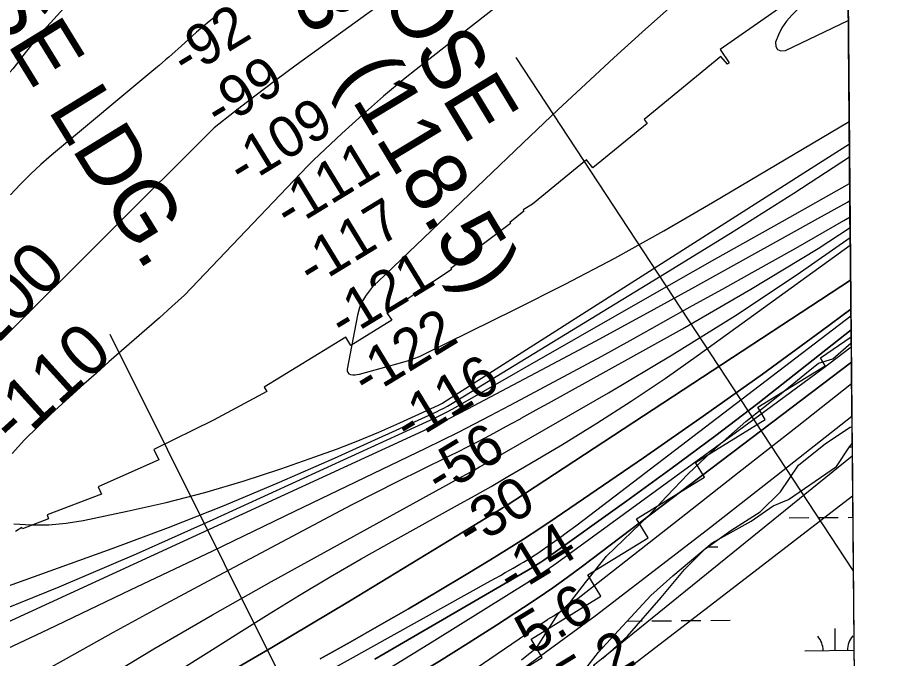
# Model space of a CAD drawing. Extents: x 3567028 to 3605064, y 510945 to 536587.
# Drawn here: x 3601480 to 3602905, y 523169 to 524216 of the extents above; entities that cross this region are included whole.
import ezdxf

# ---------------------------------------------------------------- set-up
doc = ezdxf.new("R2010")
doc.units = 0
for name, color, linetype in [('V-CHAN-NAID', 7, 'Continuous'), ('V-GRID-FRAM', 7, 'Continuous'), ('V-RIVR-EDGE', 7, 'Continuous'), ('V-RIVR-RANG', 7, 'Continuous'), ('V-RRAP-RVMT', 7, 'Continuous'), ('V-SITE-VEGE', 7, 'Continuous'), ('V-TOPO-DPTH', 7, 'Continuous'), ('V-TOPO-GNAM-IDEN', 7, 'Continuous'), ('V-TOPO-MAJR', 7, 'Continuous'), ('V-TOPO-MAJR-IDEN', 7, 'Continuous'), ('V-TOPO-MINR', 7, 'Continuous'), ('V-TOPO-MINR-IDEN', 7, 'Continuous'), ('V-TOPO-WATR', 7, 'Continuous'), ('V-WETL-SWMP', 7, 'Continuous')]:
    doc.layers.add(name, color=color, linetype=linetype)

msp = doc.modelspace()

# ---------------------------------------------------------------- linework, layer by layer
at = {"layer": 'V-GRID-FRAM'}
msp.add_lwpolyline([(3571081.5, 534531.3), (3602744.1, 534798.4), (3602905.4, 516616.2), (3571226.9, 516349), (3571081.5, 534531.3)], dxfattribs=at)
at = {"layer": 'V-RIVR-EDGE'}
for points in [[(3602670.7, 523556.2), (3602728.5, 523601.7), (3602767, 523633.4), (3602789.2, 523651.4), (3602812.6, 523658.5), (3602842.7, 523684.8)], [(3602304.2, 523166.9), (3602328.8, 523186.7), (3602363.8, 523241.8), (3602384.8, 523262.2), (3602408.3, 523293.3), (3602442.6, 523335.9), (3602511.9, 523402.3), (3602540.7, 523433.5), (3602576.3, 523470.6), (3602614.8, 523507.1), (3602670.7, 523556.2)]]:
    msp.add_lwpolyline(points, dxfattribs=at)
at = {"layer": 'V-RIVR-RANG'}
for p, q in [((3602846, 523312.8), (3602295.1, 524151.2)), ((3602292.6, 522372.7), (3601632, 523698.2))]:
    msp.add_line(p, q, dxfattribs=at)
at = {"layer": 'V-RRAP-RVMT'}
for p, q in [((3602842.6, 523694.7), (3602837.2, 524299.9)), ((3602730.8, 524235.7), (3602628.4, 524164.1)), ((3602629.9, 524152.6), (3602504.2, 524049.8)), ((3602628.4, 524164.1), (3602643.5, 524142.5)), ((3602640.4, 524139.9), (3602629.9, 524152.6)), ((3602643.5, 524142.5), (3602640.4, 524139.9)), ((3602509.5, 524043.3), (3602420.8, 523970.8)), ((3602504.2, 524049.8), (3602509.5, 524043.3)), ((3602410.2, 523983.7), (3602321.9, 523911.4)), ((3602420.8, 523970.8), (3602410.2, 523983.7)), ((3602321.9, 523911.4), (3602306.7, 523902.1)), ((3602308, 523900.1), (3602285.1, 523881.4)), ((3602306.7, 523902.1), (3602308, 523900.1)), ((3602286.2, 523880), (3602188.4, 523806.2)), ((3602285.1, 523881.4), (3602286.2, 523880)), ((3602189.7, 523804.5), (3602084, 523734)), ((3602188.4, 523806.2), (3602189.7, 523804.5)), ((3602084, 523734), (3602092.2, 523721.6)), ((3602092.2, 523721.6), (3602025.1, 523680.5)), ((3602016.9, 523693.9), (3601883.5, 523612.1)), ((3602025.1, 523680.5), (3602016.9, 523693.9)), ((3602792.4, 523660.1), (3602842.6, 523694.7)), ((3602800.3, 523647.2), (3602792.4, 523660.1)), ((3602690.1, 523579.4), (3602800.3, 523647.2)), ((3601883.5, 523612.1), (3601887.8, 523605)), ((3601887.8, 523605), (3601800.7, 523558.6)), ((3602702.4, 523559.3), (3602690.1, 523579.4)), ((3601800.9, 523558.2), (3601703, 523510.5)), ((3601800.7, 523558.6), (3601800.9, 523558.2)), ((3602588.2, 523489.2), (3602702.4, 523559.3)), ((3601703, 523510.5), (3601711.5, 523493.3)), ((3601711.5, 523493.3), (3601612.2, 523449.2)), ((3602602.8, 523465.3), (3602588.2, 523489.2)), ((3602492, 523397.1), (3602602.8, 523465.3)), ((3601617.4, 523437.6), (3601528.8, 523403.7)), ((3601612.2, 523449.2), (3601617.4, 523437.6)), ((3601531.3, 523397.1), (3601488.7, 523380.8)), ((3601528.8, 523403.7), (3601531.3, 523397.1)), ((3602511, 523365.9), (3602492, 523397.1)), ((3601487.5, 523382.8), (3601477.2, 523376.5)), ((3601488.7, 523380.8), (3601487.5, 523382.8)), ((3602412.5, 523305.3), (3602511, 523365.9)), ((3602433.5, 523270.6), (3602412.5, 523305.3)), ((3602319.5, 523200.6), (3602433.5, 523270.6)), ((3602337.9, 523170.5), (3602319.5, 523200.6)), ((3602229.5, 523104), (3602337.9, 523170.5))]:
    msp.add_line(p, q, dxfattribs=at)
at = {"layer": 'V-SITE-VEGE'}
for p, q in [((3602800.8, 523520), (3602841.3, 523547.1)), ((3602841.3, 523547.1), (3602843.9, 523547.7)), ((3602843.9, 523547.7), (3602847.9, 523103.9)), ((3602756.5, 523484.7), (3602800.8, 523520)), ((3602727.3, 523441.2), (3602756.5, 523484.7)), ((3602693.8, 523408.4), (3602727.3, 523441.2)), ((3602646.3, 523378.1), (3602693.8, 523408.4)), ((3602603.9, 523347.9), (3602646.3, 523378.1)), ((3602570.4, 523314.5), (3602603.9, 523347.9)), ((3602532.4, 523268.4), (3602570.4, 523314.5)), ((3602477.3, 523205.3), (3602532.4, 523268.4)), ((3602436.7, 523168.7), (3602477.3, 523205.3))]:
    msp.add_line(p, q, dxfattribs=at)
at = {"layer": 'V-TOPO-DPTH'}
msp.add_line((3602841.3, 523844.4), (3602825.6, 525606.7), dxfattribs=at)
for points in [[(3601743.3, 523148.9), (3601792.8, 523179.7), (3601842.3, 523210.7), (3601891.7, 523241.8), (3601941.3, 523272.4), (3601991.3, 523302.5), (3602041.8, 523331.7), (3602092.7, 523360.3), (3602199.5, 523419.2), (3602227.1, 523434.5), (3602254.6, 523450.1), (3602281.9, 523466), (3602309.1, 523482), (3602369.8, 523518.2), (3602426.8, 523553.2), (3602483.1, 523589.2), (3602538.5, 523626.6), (3602593.2, 523665.1), (3602841.3, 523844.4), (3602841.8, 523787.4)], [(3601743.3, 523148.9), (3601792.8, 523179.7), (3601842.3, 523210.7), (3601891.7, 523241.8), (3601941.3, 523272.4), (3601991.3, 523302.5), (3602041.8, 523331.7), (3602092.7, 523360.3), (3602199.5, 523419.2), (3602227.1, 523434.5), (3602254.6, 523450.1), (3602281.9, 523466), (3602309.1, 523482), (3602369.8, 523518.2), (3602426.8, 523553.2), (3602483.1, 523589.2), (3602538.5, 523626.6), (3602593.2, 523665.1), (3602841.3, 523844.4)], [(3599923.8, 522353.8), (3600784.3, 522638.7), (3600845, 522659.7), (3600905.3, 522681.6), (3600965.1, 522705.1), (3601024.5, 522729.5), (3601078.4, 522752.6), (3601110.4, 522766.6), (3601142.1, 522781.2), (3601173.5, 522796.5), (3601204.6, 522812.3), (3601509.2, 522971.7), (3601639.4, 523041.5), (3601768.5, 523112.9), (3601896.2, 523186.8), (3602023, 523262.4), (3602273.2, 523415), (3602274.2, 523415.6), (3602277.1, 523417.4), (3602841.8, 523787.4), (3602842.2, 523739.9)], [(3602841.8, 523787.4), (3602277.1, 523417.4), (3602274.2, 523415.6), (3602273.2, 523415), (3602023, 523262.4), (3601896.2, 523186.8), (3601768.5, 523112.9), (3601639.4, 523041.5), (3601509.2, 522971.7), (3601204.6, 522812.3), (3601173.5, 522796.5), (3601142.1, 522781.2), (3601110.4, 522766.6), (3601078.4, 522752.6), (3601024.5, 522729.5), (3600965.1, 522705.1), (3600905.3, 522681.6), (3600845, 522659.7), (3600784.3, 522638.7), (3599923.8, 522353.8)], [(3601974.8, 523168.2), (3602023.9, 523195.7), (3602071.6, 523222.8), (3602119.1, 523250.2), (3602166.4, 523278), (3602213.5, 523306.1), (3602252.1, 523329.4), (3602279.6, 523346.4), (3602307, 523363.6), (3602334, 523381.3), (3602360.8, 523399.4), (3602503.5, 523497), (3602601.1, 523564.8), (3602697.9, 523633.5), (3602793.7, 523703.7), (3602842.2, 523739.9), (3602842.5, 523705.8)], [(3602842.2, 523739.9), (3602793.7, 523703.7), (3602697.9, 523633.5), (3602601.1, 523564.8), (3602503.5, 523497), (3602360.8, 523399.4), (3602334, 523381.3), (3602307, 523363.6), (3602279.6, 523346.4), (3602252.1, 523329.4), (3602213.5, 523306.1), (3602166.4, 523278), (3602119.1, 523250.2), (3602071.6, 523222.8), (3602023.9, 523195.7), (3601974.8, 523168.2)], [(3601483.5, 522263.9), (3601515.7, 522323.4), (3601559.9, 522430.1), (3601623, 522555.7), (3601680, 522700.1), (3601768.2, 522823.1), (3601916.9, 522983.6), (3602122.5, 523136.1), (3602169.8, 523164.5), (3602216.6, 523193.7), (3602263.1, 523223.3), (3602307.3, 523252), (3602331.3, 523267.9), (3602355, 523284.2), (3602378.4, 523301), (3602401.6, 523318.2), (3602843, 523653.1), (3602842.5, 523705.8)], [(3602842.5, 523705.8), (3602760, 523640.5), (3602689.9, 523585.8), (3602619.3, 523531.8), (3602548, 523478.9), (3602476, 523426.7), (3602340.3, 523329.6), (3602335.8, 523326.5), (3602331.3, 523323.5), (3602326.7, 523320.6), (3602322, 523317.8), (3602064.4, 523167.8)], [(3602842.5, 523705.8), (3602760, 523640.5), (3602689.9, 523585.8), (3602619.3, 523531.8), (3602548, 523478.9), (3602476, 523426.7), (3602340.3, 523329.6), (3602335.8, 523326.5), (3602331.3, 523323.5), (3602326.7, 523320.6), (3602322, 523317.8), (3602064.4, 523167.8)], [(3602843, 523653.1), (3602401.6, 523318.2), (3602378.4, 523301), (3602355, 523284.2), (3602331.3, 523267.9), (3602307.3, 523252), (3602263.1, 523223.3), (3602216.6, 523193.7), (3602169.8, 523164.5), (3602122.5, 523136.1), (3601916.9, 522983.6), (3601768.2, 522823.1), (3601680, 522700.1), (3601623, 522555.7), (3601559.9, 522430.1), (3601515.7, 522323.4), (3601483.5, 522263.9)], [(3601498.8, 522229.9), (3601536.9, 522270.5), (3601728.6, 522546.6), (3601871.1, 522753.7), (3602138.2, 523029.6), (3602424.3, 523238.4), (3602607.7, 523379.8), (3602713.1, 523461.9), (3602818.1, 523544.5), (3602843.8, 523565), (3602843, 523653.1)]]:
    msp.add_lwpolyline(points, dxfattribs=at)
at = {"layer": 'V-TOPO-MAJR'}
for points in [[(3602127.5, 524277.6), (3601935.7, 524138.3), (3601901.8, 524113.4), (3601868.1, 524088.1), (3601834.8, 524062.3), (3601801.7, 524036.2), (3601453.7, 523689.1)], [(3600309.3, 522896.6), (3601022.3, 523128.1), (3601025.1, 523129.1), (3601635, 523348.6), (3601726.9, 523383), (3601818.3, 523418.8), (3601908.7, 523456.9), (3601998.5, 523496.4), (3602165.1, 523572.2), (3602171.1, 523575.1), (3602177, 523578.1), (3602182.9, 523581.3), (3602188.6, 523584.7), (3602541.1, 523799.4), (3602645.4, 523863.9), (3602749.1, 523929.5), (3602840, 523988.9)], [(3601608.1, 523126.8), (3601703, 523184.4), (3601799, 523240.2), (3601895.7, 523294.7), (3602213, 523469.4), (3602224.2, 523475.6), (3602235.3, 523481.9), (3602246.5, 523488.2), (3602257.6, 523494.5), (3602446, 523603), (3602550.4, 523665.1), (3602653.4, 523729.3), (3602754.4, 523796.6), (3602841.2, 523856.8)]]:
    msp.add_lwpolyline(points, dxfattribs=at)
at = {"layer": 'V-TOPO-MINR'}
for points in [[(3602670.9, 524552.3), (3602149.6, 524145.6), (3602113.8, 524117), (3602078.6, 524087.7), (3602044.1, 524057.5), (3602010.2, 524026.6), (3601964.5, 523984), (3601954.4, 523973.6), (3601753, 523762.4), (3601732.7, 523744), (3601712.3, 523725.7), (3601691.7, 523707.6), (3601671.1, 523689.6), (3601650.4, 523671.6), (3601629.8, 523653.5), (3601609.4, 523635.3), (3601589, 523617), (3601535.5, 523568.5), (3601513.4, 523547.7), (3601492, 523526.3), (3601471.5, 523504)], [(3601639.7, 524324.2), (3601522.7, 524195), (3601513.9, 524185), (3601505.3, 524174.7), (3601497.1, 524164.2), (3601489.1, 524153.5), (3601481, 524142.8), (3601472.6, 524132.4), (3601463.7, 524122.4), (3601011.9, 523661.2), (3601004.8, 523656.1), (3600898.2, 523588.8), (3600884, 523580.6), (3600869.4, 523573), (3600854.3, 523566.6), (3600838.9, 523560.9), (3600418.7, 523422.5)], [(3602837.1, 524310.3), (3602745.6, 524220), (3602737.1, 524210.2), (3602729.6, 524199.7), (3602723.7, 524188.3), (3602719, 524176.2), (3602719.8, 524169), (3602722.5, 524164), (3602727.9, 524162.1), (3602735.1, 524162.3), (3602838, 524211.5)], [(3602546, 524232.4), (3602501.4, 524192.3), (3602455.1, 524150.3), (3602409, 524108), (3602363.4, 524065.3), (3602318, 524022.4), (3602069.6, 523785), (3602063.9, 523779.3), (3602058.5, 523773.3), (3602053.5, 523767), (3602048.7, 523760.5), (3602048.4, 523760.1), (3602044.2, 523753.1), (3602040.6, 523745.8), (3602037.9, 523738.1), (3602035.8, 523730.1), (3602018.9, 523641.7), (3602019.1, 523638.7), (3602020, 523636.1), (3602022, 523634.3), (3602024.8, 523633.1), (3602028.4, 523632.6), (3602032, 523632.5), (3602035.6, 523632.9), (3602039.2, 523633.7), (3602109.8, 523652.9), (3602119.1, 523655.7), (3602128.2, 523658.9), (3602137.2, 523662.6), (3602146, 523666.6), (3602293.3, 523739.1), (3602375.2, 523780.5), (3602456.4, 523823.2), (3602536.6, 523867.9), (3602616, 523913.8), (3602839.5, 524046.4)], [(3601804.2, 524217.8), (3601793.5, 524209.7), (3601783.1, 524201.2), (3601773, 524192.4), (3601748, 524169.8), (3601742.9, 524165.2), (3601737.8, 524160.6), (3601732.7, 524156.1), (3601727.5, 524151.6), (3601722.3, 524147.1), (3601717.1, 524142.6), (3601711.9, 524138.2), (3601706.6, 524133.8), (3601536.2, 523991.4), (3601518.6, 523976), (3601501.4, 523960.1), (3601484.9, 523943.5), (3601468.9, 523926.4)], [(3601474.5, 523388.8), (3601503, 523387.2), (3601531.4, 523387.3), (3601559.7, 523390), (3601587.8, 523394.5), (3601659.6, 523409.4), (3601723.2, 523423.9), (3601786.4, 523440.1), (3601848.9, 523458.7), (3601910.9, 523479), (3601966.4, 523498.4), (3602001.5, 523511.1), (3602036.3, 523524.5), (3602070.8, 523538.9), (3602105, 523553.9), (3602168.3, 523582.7), (3602170.6, 523583.8), (3602172.9, 523585), (3602175.1, 523586.2), (3602177.2, 523587.6), (3602789.5, 523977.8), (3602839.8, 524010.2)], [(3600664.6, 522967), (3600788.7, 523007.1), (3600995.1, 523074.9), (3601015.7, 523081.8), (3601036.3, 523088.9), (3601056.8, 523096.2), (3601077.2, 523103.8), (3601293.5, 523185), (3601421.5, 523234.5), (3601548.7, 523285.9), (3601674.8, 523340), (3601800.2, 523395.9), (3602161.9, 523561.7), (3602171.6, 523566.3), (3602181.3, 523571.2), (3602190.8, 523576.2), (3602200.2, 523581.5), (3602400.5, 523696.3), (3602510, 523758.9), (3602619.8, 523821.2), (3602729.7, 523883.2), (3602839.8, 523944.9), (3602840.4, 523945.3)], [(3601257.4, 523133.4), (3602157.6, 523547.7), (3602172.3, 523554.6), (3602187, 523561.7), (3602201.5, 523569.1), (3602216, 523576.6), (3602345.7, 523645.4), (3602424.8, 523687.7), (3602503.7, 523730.3), (3602582.3, 523773.4), (3602660.8, 523816.9), (3602740.3, 523861.2), (3602788.4, 523888), (3602836.6, 523914.8), (3602840.6, 523917.1)], [(3601396.7, 523153.4), (3601531.1, 523217), (3601665.3, 523280.8), (3601799.3, 523345), (3601933.3, 523409.4), (3602147.6, 523512.7), (3602174.3, 523525.7), (3602200.8, 523538.9), (3602227.2, 523552.4), (3602253.5, 523566.1), (3602294.9, 523587.8), (3602341.8, 523612.7), (3602388.5, 523637.7), (3602435.1, 523663.1), (3602481.5, 523688.8), (3602486.2, 523691.3), (3602534.8, 523718.4), (3602583.5, 523745.5), (3602632.2, 523772.6), (3602680.9, 523799.6), (3602752, 523839.2), (3602830.6, 523884.7), (3602840.9, 523890.9)], [(3601483.3, 523125.6), (3601560.2, 523169), (3601637.4, 523211.9), (3601714.9, 523254.2), (3601792.7, 523295.9), (3601990, 523400.8), (3602027.3, 523420.4), (3602064.7, 523439.7), (3602102.3, 523458.7), (3602140, 523477.4), (3602186.2, 523500), (3602200.9, 523507.3), (3602215.5, 523514.6), (3602230.1, 523522.1), (3602244.6, 523529.6), (3602259, 523537.3), (3602273.5, 523545), (3602287.8, 523552.8), (3602302.2, 523560.7), (3602303.3, 523561.4), (3602318.2, 523569.6), (3602333, 523577.9), (3602347.9, 523586.1), (3602362.8, 523594.4), (3602567.2, 523707.8), (3602678.7, 523772.2), (3602788.6, 523839.1), (3602841, 523873.4)], [(3601743.3, 523148.9), (3601792.8, 523179.7), (3601842.3, 523210.7), (3601891.7, 523241.8), (3601941.3, 523272.4), (3601991.3, 523302.5), (3602041.8, 523331.7), (3602092.7, 523360.3), (3602199.5, 523419.2), (3602227.1, 523434.5), (3602254.6, 523450.1), (3602281.9, 523466), (3602309.1, 523482), (3602369.8, 523518.2), (3602426.8, 523553.2), (3602483.1, 523589.2), (3602538.5, 523626.6), (3602593.2, 523665.1), (3602841.3, 523844.4)], [(3599923.8, 522353.8), (3600784.3, 522638.7), (3600845, 522659.7), (3600905.3, 522681.6), (3600965.1, 522705.1), (3601024.5, 522729.5), (3601078.4, 522752.6), (3601110.4, 522766.6), (3601142.1, 522781.2), (3601173.5, 522796.5), (3601204.6, 522812.3), (3601509.2, 522971.7), (3601639.4, 523041.5), (3601768.5, 523112.9), (3601896.2, 523186.8), (3602023, 523262.4), (3602273.2, 523415), (3602274.2, 523415.6), (3602277.1, 523417.4), (3602841.8, 523787.4)], [(3601974.8, 523168.2), (3602023.9, 523195.7), (3602071.6, 523222.8), (3602119.1, 523250.2), (3602166.4, 523278), (3602213.5, 523306.1), (3602252.1, 523329.4), (3602279.6, 523346.4), (3602307, 523363.6), (3602334, 523381.3), (3602360.8, 523399.4), (3602503.5, 523497), (3602601.1, 523564.8), (3602697.9, 523633.5), (3602793.7, 523703.7), (3602842.2, 523739.9)], [(3601824.3, 523056.4), (3602253.4, 523295.8), (3602261.4, 523300.3), (3602269.4, 523304.7), (3602277.4, 523309.2), (3602285.4, 523313.7), (3602290.1, 523316.4), (3602295.8, 523319.6), (3602301.4, 523322.9), (3602307, 523326.2), (3602312.5, 523329.5), (3602318, 523332.9), (3602323.5, 523336.4), (3602328.9, 523340), (3602334.2, 523343.7), (3602351.5, 523355.8), (3602365.4, 523365.7), (3602379.2, 523375.7), (3602392.9, 523385.9), (3602406.6, 523396.2), (3602842.3, 523729)], [(3602064.4, 523167.8), (3602322, 523317.8), (3602326.7, 523320.6), (3602331.3, 523323.5), (3602335.8, 523326.5), (3602340.3, 523329.6), (3602476, 523426.7), (3602548, 523478.9), (3602619.3, 523531.8), (3602689.9, 523585.8), (3602760, 523640.5), (3602842.5, 523705.8)], [(3601352.8, 522552.7), (3601374.4, 522615.4), (3601399.7, 522684.5), (3601465.2, 522768.5), (3601802.3, 522984.5), (3601893, 523036.8), (3601983.2, 523089.8), (3602072.9, 523143.9), (3602162.1, 523198.8), (3602316.9, 523295.2), (3602328.2, 523302.5), (3602339.5, 523309.9), (3602350.6, 523317.6), (3602361.6, 523325.4), (3602693.3, 523566.9), (3602794.9, 523641.9), (3602842.8, 523678)], [(3601491.5, 522246.2), (3601665.7, 522540.5), (3601765.4, 522715), (3601929.3, 522896.9), (3602135.8, 523088.7), (3602346.2, 523232.5), (3602347.2, 523233), (3602351.9, 523235.9), (3602356.7, 523238.8), (3602361.4, 523241.8), (3602366, 523244.8), (3602370.6, 523248), (3602375.1, 523251.2), (3602379.6, 523254.5), (3602384, 523257.8), (3602565.1, 523399.5), (3602659.9, 523473.8), (3602754.7, 523548.2), (3602843.3, 523618.1)], [(3601498.8, 522229.9), (3601536.9, 522270.5), (3601728.6, 522546.6), (3601871.1, 522753.7), (3602138.2, 523029.6), (3602424.3, 523238.4), (3602607.7, 523379.8), (3602713.1, 523461.9), (3602818.1, 523544.5), (3602843.8, 523565)], [(3602844.9, 523434.1), (3602790.3, 523392.1), (3602676.5, 523304.6), (3602464.4, 523141.4), (3602456.8, 523138.1), (3602449.4, 523137), (3602442.3, 523139.2), (3602435.3, 523143.6), (3602422.2, 523157.3), (3602422, 523157.8), (3602422.1, 523158.3), (3602423.1, 523159.2), (3602426.9, 523162.2), (3602429.8, 523164.5), (3602431.3, 523165.7), (3602844.3, 523500.1)]]:
    msp.add_lwpolyline(points, dxfattribs=at)
at = {"layer": 'V-TOPO-WATR'}
msp.add_lwpolyline([(3601483.5, 522263.9), (3601515.7, 522323.4), (3601559.9, 522430.1), (3601623, 522555.7), (3601680, 522700.1), (3601768.2, 522823.1), (3601916.9, 522983.6), (3602122.5, 523136.1), (3602169.8, 523164.5), (3602216.6, 523193.7), (3602263.1, 523223.3), (3602307.3, 523252), (3602331.3, 523267.9), (3602355, 523284.2), (3602378.4, 523301), (3602401.6, 523318.2), (3602843, 523653.1)], dxfattribs=at)
at = {"layer": 'V-WETL-SWMP'}
for p, q in [((3602818.6, 523482.4), (3602840, 523514.5)), ((3602840, 523514.5), (3602844.2, 523520.2)), ((3602840.3, 523515), (3602844.2, 523515)), ((3602844.2, 523520.2), (3602847.9, 523103.8)), ((3602740.1, 523428.9), (3602818.6, 523482.4)), ((3602715.2, 523418.2), (3602740.1, 523428.9)), ((3602679.5, 523393.2), (3602715.2, 523418.2)), ((3602741.6, 523398.7), (3602773.6, 523399)), ((3602789.6, 523399.1), (3602821.6, 523399.4)), ((3602837.6, 523399.5), (3602845.2, 523399.6)), ((3602615.4, 523357.6), (3602679.5, 523393.2)), ((3602551.2, 523304.1), (3602615.4, 523357.6)), ((3602607.6, 523351.1), (3602624.9, 523351.3)), ((3602515.5, 523272), (3602551.2, 523304.1)), ((3602430, 523179.3), (3602515.5, 523272)), ((3602476.7, 523229.9), (3602501.1, 523230.2)), ((3602517.1, 523230.3), (3602549.1, 523230.6)), ((3602565.1, 523230.7), (3602597.1, 523231)), ((3602613.1, 523231.1), (3602645.1, 523231.4)), ((3602816.8, 523182.1), (3602816.5, 523218.1)), ((3602766.8, 523181.6), (3602847.2, 523182.3)), ((3602315.9, 523033.2), (3602430, 523179.3))]:
    msp.add_line(p, q, dxfattribs=at)
for centre, start, end in [((3602761.6, 523182.1), 359.7115, 41.2552), ((3602872, 523183), 139.7115, 181.2552)]:
    msp.add_arc(centre, 35.2, start, end, dxfattribs=at)

# ---------------------------------------------------------------- texts
at = {"layer": 'V-CHAN-NAID'}
for s, rotation, p in [('IMTT ST. ROSE', 301.1581, (3601714.7, 524841.4)), ('NO.  12, 13  (118.5)', 301.1581, (3601610.5, 524768.5)), ('DAVIS CREVASSE ', 287.9389, (3601114, 523847.6))]:
    msp.add_text(s, height=100, rotation=rotation, dxfattribs=at).set_placement(p)
at = {"layer": 'V-RIVR-RANG'}
for s, rotation, p in [('-92', 31.3596, (3601755.8, 524117.1)), ('-99', 31.3596, (3601810.1, 524033.1)), ('-109', 31.3596, (3601847.9, 523939)), ('-111', 31.3596, (3601924.1, 523868.3)), ('-117', 31.3596, (3601961.7, 523774.2)), ('-121', 31.3596, (3602013.3, 523688.5)), ('-122', 31.3596, (3602051, 523594.3)), ('-116', 31.3596, (3602119.5, 523519)), ('-56', 31.3596, (3602170.9, 523433.2)), ('-30', 31.3596, (3602220.7, 523346.4)), ('-14', 31.3596, (3602288.3, 523270.5)), ('5.6', 31.0783, (3602320.1, 523173.3)), ('15.2', 31.0783, (3602345.1, 523071.6))]:
    msp.add_text(s, height=67, rotation=rotation, dxfattribs=at).set_placement(p)
at = {"layer": 'V-TOPO-GNAM-IDEN'}
msp.add_text('ST. ROSE LDG.', height=100, rotation=301.5937, dxfattribs=at).set_placement((3601182.3, 524628.9))
at = {"layer": 'V-TOPO-MAJR-IDEN'}
msp.add_text('-100', height=83, rotation=44.9222, dxfattribs=at).set_placement((3601406.5, 523642.1))
at = {"layer": 'V-TOPO-MINR-IDEN'}
msp.add_text('-110', height=83, rotation=42.1724, dxfattribs=at).set_placement((3601475.1, 523513.7))

doc.saveas('drawing.dxf')
